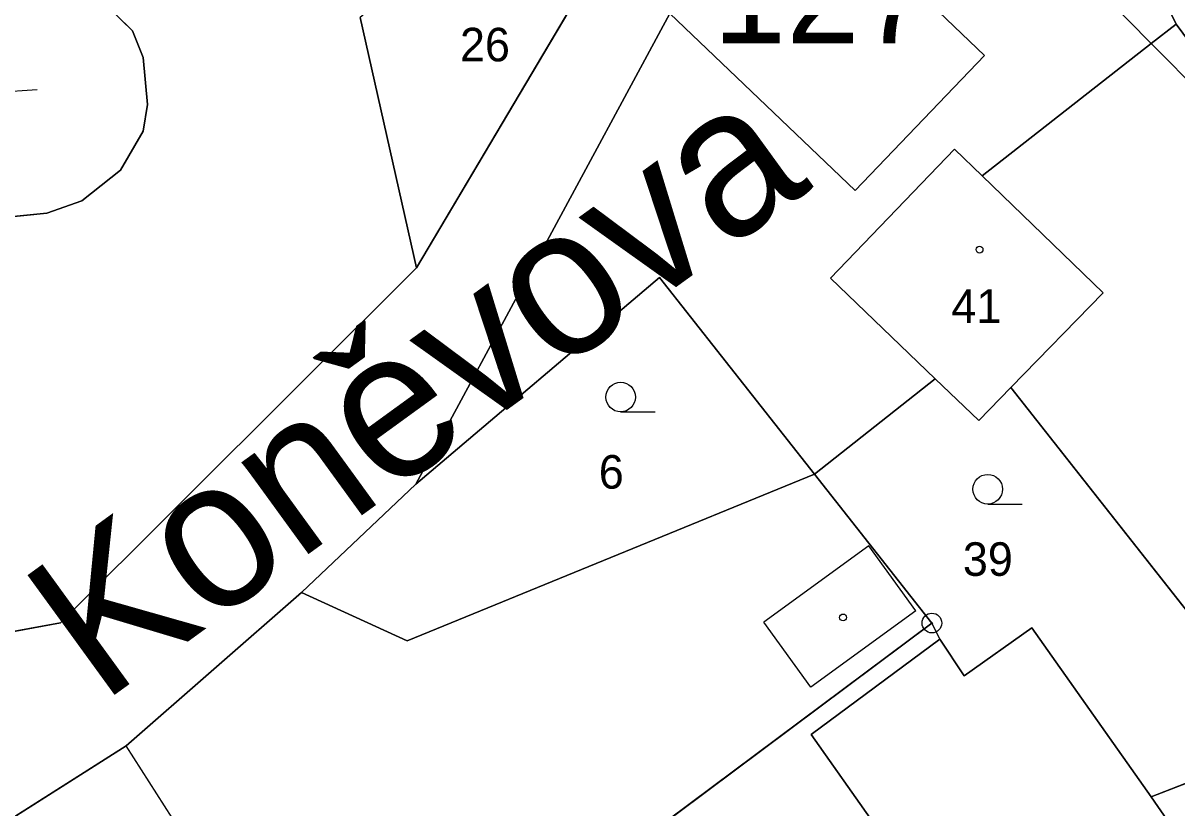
# Model space of a CAD drawing. Extents: x -689422 to -685210, y -987725 to -982160.
# Drawn here: x -687299.4 to -687241, y -985730.5 to -985690.7 of the extents above; entities that cross this region are included whole.
import ezdxf

# ---------------------------------------------------------------- set-up
doc = ezdxf.new("R2010")
doc.units = 0
for name, color, linetype in [('KN_Budovy', 7, 'Continuous'), ('KN_Budovy_cisla_domovni', 7, 'Continuous'), ('KN_Hranice_parcel', 7, 'Continuous'), ('KN_Hranice_parcel_vnitrni_kresba', 7, 'Continuous'), ('KN_Parcelni cisla', 7, 'Continuous'), ('KN_Polygon parcely', 7, 'Continuous'), ('KN_Popisy_pomistni nazvy nazvy ulic', 7, 'Continuous'), ('KN_POZEMKY_OSTATNI PLOCHA', 7, 'Continuous'), ('KN_POZEMKY_ZAHRADA', 7, 'Continuous'), ('KN_POZEMKY_ZASTAVENA PLOCHA', 7, 'Continuous'), ('KN_VYUZITI_17_ostatni plocha_ostatni komunikace', 7, 'Continuous'), ('KN_VYUZITI_21_hrbitov', 7, 'Continuous'), ('KN_VYUZITI_26_ostatni plocha_jina plocha', 7, 'Continuous'), ('KN_VYUZITI_27_ostatni plocha_neplodna puda', 7, 'Continuous'), ('KN_Značky bodu BP', 7, 'Continuous'), ('KN_Značky budov', 7, 'Continuous'), ('KN_Značky kultur', 7, 'Continuous')]:
    doc.layers.add(name, color=color, linetype=linetype)

msp = doc.modelspace()

# ---------------------------------------------------------------- linework, layer by layer
at = {"layer": 'KN_Budovy'}
for points in [[(-687250.75, -985692.34), (-687253.06, -985690.13), (-687248.77, -985685.16), (-687255.65, -985678.53), (-687266.68, -985690.21), (-687257.29, -985699.18)], [(-687253.24, -985708.72), (-687251.04, -985710.84), (-687249.42, -985709.17), (-687244.74, -985704.37), (-687250.87, -985698.44), (-687252.26, -985697.09), (-687258.54, -985703.62)], [(-687277.83, -985756.78), (-687251.69, -985738.03), (-687251.52, -985738.27), (-687247.54, -985735.44), (-687241.47, -985731.1), (-687242.31, -985729.91), (-687248.35, -985721.35), (-687251.78, -985723.78), (-687253.01, -985721.92), (-687259.53, -985726.75), (-687256.34, -985731.28), (-687255.22, -985732.85), (-687263.99, -985738.97), (-687265.2, -985737.43), (-687266.38, -985735.91), (-687274.75, -985741.71), (-687273.65, -985743.3), (-687272.53, -985744.93), (-687281.69, -985751.33), (-687281.48, -985751.69), (-687282.91, -985752.79), (-687282.45, -985753.45), (-687283.92, -985754.55), (-687280.82, -985758.92)], [(-687290.64, -985731.03), (-687291.5, -985731.58), (-687294.22, -985727.32), (-687304.09, -985733.59), (-687293.84, -985749.68), (-687283.89, -985743.49), (-687286.58, -985739.28), (-687285.72, -985738.73)]]:
    msp.add_lwpolyline(points, close=True, dxfattribs=at)
msp.add_lwpolyline([(-687330.8, -985701.17), (-687330.48, -985704.69), (-687316.42, -985703.37), (-687316.09, -985706.92), (-687311.02, -985706.38), (-687311.34, -985702.77), (-687303.9, -985702.12), (-687304.01, -985700.9), (-687298.23, -985700.33), (-687296.47, -985699.7), (-687294.51, -985698.16), (-687293.36, -985696.17), (-687293.13, -985694.82), (-687293.36, -985692.44), (-687293.9, -985691.09), (-687296.21, -985688.81)], dxfattribs=at)
at = {"layer": 'KN_Hranice_parcel'}
for p, q in [((-687279.51, -985703.11), (-687263.82, -985676.62)), ((-687279.51, -985703.11), (-687282.37, -985690.41)), ((-687237.82, -985695.12), (-687241.04, -985690.75)), ((-687267.2, -985703.59), (-687279.55, -985714.07)), ((-687259.35, -985713.56), (-687267.2, -985703.59)), ((-687253.24, -985708.72), (-687258.54, -985703.62)), ((-687253.24, -985708.72), (-687259.35, -985713.56)), ((-687251.04, -985710.84), (-687253.24, -985708.72)), ((-687249.42, -985709.17), (-687251.04, -985710.84)), ((-687235.25, -985727.16), (-687249.42, -985709.17)), ((-687253.41, -985721.1), (-687259.35, -985713.56)), ((-687279.55, -985714.07), (-687285.33, -985719.55)), ((-687253.41, -985721.1), (-687253.01, -985721.92)), ((-687242.31, -985729.91), (-687235.25, -985727.16))]:
    msp.add_line(p, q, dxfattribs=at)
for points in [[(-687255.25, -985676.68), (-687255.65, -985678.53), (-687266.68, -985690.21), (-687279.55, -985714.07)], [(-687241.04, -985690.75), (-687242.76, -985687.21), (-687253.95, -985677.78), (-687255.25, -985676.68)], [(-687330.48, -985704.69), (-687316.42, -985703.37), (-687316.09, -985706.92), (-687311.02, -985706.38), (-687311.34, -985702.77), (-687303.9, -985702.12), (-687304.01, -985700.9), (-687298.23, -985700.33), (-687296.47, -985699.7), (-687294.51, -985698.16), (-687293.36, -985696.17), (-687293.13, -985694.82), (-687293.36, -985692.44), (-687293.9, -985691.09), (-687296.21, -985688.81), (-687298.06, -985688.17), (-687298.58, -985682.93), (-687306.67, -985683.68), (-687306.31, -985687.43), (-687312.88, -985687.95), (-687313.26, -985684.51), (-687318.18, -985684.97), (-687317.84, -985688.53), (-687331.92, -985689.86)], [(-687250.87, -985698.44), (-687242.3, -985691.73), (-687241.04, -985690.75)], [(-687258.54, -985703.62), (-687252.26, -985697.09), (-687250.87, -985698.44)], [(-687250.87, -985698.44), (-687244.74, -985704.37), (-687249.42, -985709.17)], [(-687315.48, -985724.37), (-687297.54, -985721.09), (-687279.51, -985703.11)], [(-687259.35, -985713.56), (-687279.98, -985722), (-687285.33, -985719.55)], [(-687285.33, -985719.55), (-687294.22, -985727.32), (-687304.09, -985733.59), (-687293.84, -985749.68)], [(-687286.1, -985745.1), (-687283.54, -985743.6), (-687253.41, -985721.1)], [(-687253.01, -985721.92), (-687251.78, -985723.78), (-687248.35, -985721.35), (-687242.31, -985729.91)], [(-687253.01, -985721.92), (-687259.53, -985726.75), (-687256.34, -985731.28), (-687265.2, -985737.43), (-687266.38, -985735.91), (-687274.75, -985741.71), (-687273.65, -985743.3), (-687282.85, -985749.69)], [(-687247.54, -985735.44), (-687241.47, -985731.1), (-687242.31, -985729.91)]]:
    msp.add_lwpolyline(points, dxfattribs=at)
at = {"layer": 'KN_Hranice_parcel_vnitrni_kresba'}
for p, q in [((-687248.77, -985685.16), (-687242.3, -985691.73)), ((-687266.68, -985690.21), (-687257.29, -985699.18)), ((-687250.75, -985692.34), (-687253.06, -985690.13)), ((-687242.3, -985691.73), (-687233.76, -985700.41)), ((-687257.29, -985699.18), (-687250.75, -985692.34)), ((-687256.61, -985717.19), (-687261.93, -985721.05)), ((-687254.22, -985720.49), (-687256.61, -985717.19)), ((-687254.22, -985720.49), (-687259.54, -985724.35)), ((-687259.54, -985724.35), (-687261.93, -985721.05)), ((-687291.5, -985731.58), (-687294.22, -985727.32))]:
    msp.add_line(p, q, dxfattribs=at)
at = {"layer": 'KN_Polygon parcely'}
for points in [[(-687253.77, -985669.81), (-687255.25, -985676.68), (-687253.95, -985677.78), (-687242.76, -985687.21), (-687241.04, -985690.75), (-687237.82, -985695.12), (-687230.99, -985690.52), (-687225.06, -985686.52), (-687229.52, -985680.44), (-687231.9, -985677.19), (-687242.36, -985662.31)], [(-687263.82, -985676.62), (-687272.8, -985682.31), (-687282.37, -985690.41), (-687279.51, -985703.11)], [(-687255.65, -985678.53), (-687266.68, -985690.21), (-687279.55, -985714.07), (-687267.2, -985703.59), (-687259.35, -985713.56), (-687253.24, -985708.72), (-687258.54, -985703.62), (-687252.26, -985697.09), (-687250.87, -985698.44), (-687242.3, -985691.73), (-687241.04, -985690.75), (-687242.76, -985687.21), (-687253.95, -985677.78), (-687255.25, -985676.68)], [(-687250.87, -985698.44), (-687244.74, -985704.37), (-687249.42, -985709.17), (-687235.25, -985727.16), (-687222.75, -985715.25), (-687233.76, -985700.41), (-687237.82, -985695.12), (-687241.04, -985690.75), (-687242.3, -985691.73)], [(-687251.04, -985710.84), (-687249.42, -985709.17), (-687244.74, -985704.37), (-687250.87, -985698.44), (-687252.26, -985697.09), (-687258.54, -985703.62), (-687253.24, -985708.72)], [(-687279.55, -985714.07), (-687285.33, -985719.55), (-687279.98, -985722), (-687259.35, -985713.56), (-687267.2, -985703.59)], [(-687251.78, -985723.78), (-687248.35, -985721.35), (-687242.31, -985729.91), (-687235.25, -985727.16), (-687249.42, -985709.17), (-687251.04, -985710.84), (-687253.24, -985708.72), (-687259.35, -985713.56), (-687253.41, -985721.1), (-687253.01, -985721.92)], [(-687304.09, -985733.59), (-687293.84, -985749.68), (-687292.28, -985748.76), (-687286.1, -985745.1), (-687283.54, -985743.6), (-687253.41, -985721.1), (-687259.35, -985713.56), (-687279.98, -985722), (-687285.33, -985719.55), (-687294.22, -985727.32)], [(-687286.1, -985745.1), (-687282.85, -985749.69), (-687273.65, -985743.3), (-687274.75, -985741.71), (-687266.38, -985735.91), (-687265.2, -985737.43), (-687256.34, -985731.28), (-687259.53, -985726.75), (-687253.01, -985721.92), (-687253.41, -985721.1), (-687283.54, -985743.6)], [(-687242.31, -985729.91), (-687248.35, -985721.35), (-687251.78, -985723.78), (-687253.01, -985721.92), (-687259.53, -985726.75), (-687256.34, -985731.28), (-687265.2, -985737.43), (-687266.38, -985735.91), (-687274.75, -985741.71), (-687273.65, -985743.3), (-687282.85, -985749.69), (-687281.69, -985751.33), (-687281.48, -985751.69), (-687277.83, -985756.78), (-687251.69, -985738.03), (-687251.52, -985738.27), (-687247.54, -985735.44), (-687241.47, -985731.1)], [(-687225.93, -985736.65), (-687233.01, -985729.5), (-687235.25, -985727.16), (-687242.31, -985729.91), (-687241.47, -985731.1), (-687247.54, -985735.44), (-687224.41, -985763.05), (-687214.91, -985774.54), (-687214.54, -985774.38), (-687202.83, -985765.74), (-687209.5, -985757.11), (-687215.76, -985748.26), (-687221.14, -985742.52)]]:
    msp.add_lwpolyline(points, close=True, dxfattribs=at)
for points in [[(-687284.26, -985765.7), (-687286.99, -985760.78), (-687293.84, -985749.68), (-687304.09, -985733.59), (-687294.22, -985727.32), (-687285.33, -985719.55), (-687279.55, -985714.07), (-687266.68, -985690.21), (-687255.65, -985678.53), (-687255.25, -985676.68), (-687253.77, -985669.81), (-687259.31, -985674.03), (-687263.82, -985676.62), (-687279.51, -985703.11), (-687297.54, -985721.09), (-687315.48, -985724.37), (-687313.6, -985737.52), (-687309.64, -985741.75), (-687307.26, -985744.02), (-687301.39, -985749.61), (-687291.27, -985762.44)], [(-687330.8, -985701.17), (-687330.48, -985704.69), (-687316.42, -985703.37), (-687316.09, -985706.92), (-687311.02, -985706.38), (-687311.34, -985702.77), (-687303.9, -985702.12), (-687304.01, -985700.9), (-687298.23, -985700.33), (-687296.47, -985699.7), (-687294.51, -985698.16), (-687293.36, -985696.17), (-687293.13, -985694.82), (-687293.36, -985692.44), (-687293.9, -985691.09), (-687296.21, -985688.81)], [(-687296.21, -985688.81), (-687293.9, -985691.09), (-687293.36, -985692.44), (-687293.13, -985694.82), (-687293.36, -985696.17), (-687294.51, -985698.16), (-687296.47, -985699.7), (-687298.23, -985700.33), (-687304.01, -985700.9), (-687303.9, -985702.12), (-687311.34, -985702.77), (-687311.02, -985706.38), (-687316.09, -985706.92), (-687316.42, -985703.37), (-687330.48, -985704.69), (-687330.8, -985701.17)], [(-687350.92, -985708.1), (-687329.88, -985722.16), (-687324.83, -985724.25), (-687315.48, -985724.37), (-687297.54, -985721.09), (-687279.51, -985703.11), (-687282.37, -985690.41)]]:
    msp.add_lwpolyline(points, dxfattribs=at)
at = {"layer": 'KN_POZEMKY_OSTATNI PLOCHA'}
for p, q in [((-687279.51, -985703.11), (-687263.82, -985676.62)), ((-687263.82, -985676.62), (-687279.51, -985703.11)), ((-687293.9, -985691.09), (-687296.21, -985688.81)), ((-687282.37, -985690.41), (-687279.51, -985703.11)), ((-687279.51, -985703.11), (-687282.37, -985690.41)), ((-687266.68, -985690.21), (-687279.55, -985714.07)), ((-687293.36, -985692.44), (-687293.9, -985691.09)), ((-687293.13, -985694.82), (-687293.36, -985692.44)), ((-687293.36, -985696.17), (-687293.13, -985694.82)), ((-687294.51, -985698.16), (-687293.36, -985696.17)), ((-687296.47, -985699.7), (-687294.51, -985698.16)), ((-687298.23, -985700.33), (-687296.47, -985699.7)), ((-687304.01, -985700.9), (-687298.23, -985700.33)), ((-687279.51, -985703.11), (-687297.54, -985721.09)), ((-687297.54, -985721.09), (-687279.51, -985703.11)), ((-687279.55, -985714.07), (-687285.33, -985719.55)), ((-687285.33, -985719.55), (-687294.22, -985727.32)), ((-687297.54, -985721.09), (-687315.48, -985724.37)), ((-687315.48, -985724.37), (-687297.54, -985721.09)), ((-687283.54, -985743.6), (-687253.41, -985721.1)), ((-687253.41, -985721.1), (-687253.01, -985721.92)), ((-687253.01, -985721.92), (-687259.53, -985726.75)), ((-687259.53, -985726.75), (-687256.34, -985731.28)), ((-687294.22, -985727.32), (-687304.09, -985733.59))]:
    msp.add_line(p, q, dxfattribs=at)
at = {"layer": 'KN_POZEMKY_ZAHRADA'}
for p, q in [((-687242.3, -985691.73), (-687241.04, -985690.75)), ((-687241.04, -985690.75), (-687237.82, -985695.12)), ((-687250.87, -985698.44), (-687242.3, -985691.73)), ((-687244.74, -985704.37), (-687250.87, -985698.44)), ((-687279.55, -985714.07), (-687267.2, -985703.59)), ((-687267.2, -985703.59), (-687259.35, -985713.56)), ((-687249.42, -985709.17), (-687244.74, -985704.37)), ((-687259.35, -985713.56), (-687253.24, -985708.72)), ((-687253.24, -985708.72), (-687251.04, -985710.84)), ((-687251.04, -985710.84), (-687249.42, -985709.17)), ((-687249.42, -985709.17), (-687235.25, -985727.16)), ((-687235.25, -985727.16), (-687249.42, -985709.17)), ((-687259.35, -985713.56), (-687279.98, -985722)), ((-687253.41, -985721.1), (-687259.35, -985713.56)), ((-687285.33, -985719.55), (-687279.55, -985714.07)), ((-687279.98, -985722), (-687285.33, -985719.55)), ((-687253.01, -985721.92), (-687253.41, -985721.1)), ((-687248.35, -985721.35), (-687251.78, -985723.78)), ((-687242.31, -985729.91), (-687248.35, -985721.35)), ((-687251.78, -985723.78), (-687253.01, -985721.92)), ((-687242.31, -985729.91), (-687235.25, -985727.16)), ((-687235.25, -985727.16), (-687242.31, -985729.91)), ((-687241.47, -985731.1), (-687242.31, -985729.91))]:
    msp.add_line(p, q, dxfattribs=at)
at = {"layer": 'KN_POZEMKY_ZASTAVENA PLOCHA'}
for p, q in [((-687242.76, -985687.21), (-687241.04, -985690.75)), ((-687241.04, -985690.75), (-687242.76, -985687.21)), ((-687296.21, -985688.81), (-687293.9, -985691.09)), ((-687279.55, -985714.07), (-687266.68, -985690.21)), ((-687241.04, -985690.75), (-687242.3, -985691.73)), ((-687237.82, -985695.12), (-687241.04, -985690.75)), ((-687293.9, -985691.09), (-687293.36, -985692.44)), ((-687242.3, -985691.73), (-687250.87, -985698.44)), ((-687293.36, -985692.44), (-687293.13, -985694.82)), ((-687293.13, -985694.82), (-687293.36, -985696.17)), ((-687293.36, -985696.17), (-687294.51, -985698.16)), ((-687258.54, -985703.62), (-687252.26, -985697.09)), ((-687252.26, -985697.09), (-687258.54, -985703.62)), ((-687252.26, -985697.09), (-687250.87, -985698.44)), ((-687250.87, -985698.44), (-687252.26, -985697.09)), ((-687294.51, -985698.16), (-687296.47, -985699.7)), ((-687250.87, -985698.44), (-687244.74, -985704.37)), ((-687296.47, -985699.7), (-687298.23, -985700.33)), ((-687298.23, -985700.33), (-687304.01, -985700.9)), ((-687267.2, -985703.59), (-687279.55, -985714.07)), ((-687259.35, -985713.56), (-687267.2, -985703.59)), ((-687253.24, -985708.72), (-687258.54, -985703.62)), ((-687258.54, -985703.62), (-687253.24, -985708.72)), ((-687244.74, -985704.37), (-687249.42, -985709.17)), ((-687253.24, -985708.72), (-687259.35, -985713.56)), ((-687251.04, -985710.84), (-687253.24, -985708.72)), ((-687249.42, -985709.17), (-687251.04, -985710.84)), ((-687279.98, -985722), (-687259.35, -985713.56)), ((-687259.35, -985713.56), (-687253.41, -985721.1)), ((-687294.22, -985727.32), (-687285.33, -985719.55)), ((-687285.33, -985719.55), (-687279.98, -985722)), ((-687253.41, -985721.1), (-687283.54, -985743.6)), ((-687251.78, -985723.78), (-687248.35, -985721.35)), ((-687248.35, -985721.35), (-687242.31, -985729.91)), ((-687259.53, -985726.75), (-687253.01, -985721.92)), ((-687253.01, -985721.92), (-687251.78, -985723.78)), ((-687256.34, -985731.28), (-687259.53, -985726.75)), ((-687304.09, -985733.59), (-687294.22, -985727.32)), ((-687242.31, -985729.91), (-687241.47, -985731.1))]:
    msp.add_line(p, q, dxfattribs=at)
at = {"layer": 'KN_VYUZITI_17_ostatni plocha_ostatni komunikace'}
for p, q in [((-687279.51, -985703.11), (-687263.82, -985676.62)), ((-687266.68, -985690.21), (-687279.55, -985714.07)), ((-687297.54, -985721.09), (-687279.51, -985703.11)), ((-687279.55, -985714.07), (-687285.33, -985719.55)), ((-687285.33, -985719.55), (-687294.22, -985727.32)), ((-687315.48, -985724.37), (-687297.54, -985721.09)), ((-687294.22, -985727.32), (-687304.09, -985733.59))]:
    msp.add_line(p, q, dxfattribs=at)
at = {"layer": 'KN_VYUZITI_21_hrbitov'}
for p, q in [((-687293.9, -985691.09), (-687296.21, -985688.81)), ((-687282.37, -985690.41), (-687279.51, -985703.11)), ((-687293.36, -985692.44), (-687293.9, -985691.09)), ((-687293.13, -985694.82), (-687293.36, -985692.44)), ((-687293.36, -985696.17), (-687293.13, -985694.82)), ((-687294.51, -985698.16), (-687293.36, -985696.17)), ((-687296.47, -985699.7), (-687294.51, -985698.16)), ((-687298.23, -985700.33), (-687296.47, -985699.7)), ((-687304.01, -985700.9), (-687298.23, -985700.33)), ((-687279.51, -985703.11), (-687297.54, -985721.09)), ((-687297.54, -985721.09), (-687315.48, -985724.37))]:
    msp.add_line(p, q, dxfattribs=at)
at = {"layer": 'KN_VYUZITI_26_ostatni plocha_jina plocha'}
for p, q in [((-687283.54, -985743.6), (-687253.41, -985721.1)), ((-687253.41, -985721.1), (-687253.01, -985721.92)), ((-687253.01, -985721.92), (-687259.53, -985726.75)), ((-687259.53, -985726.75), (-687256.34, -985731.28))]:
    msp.add_line(p, q, dxfattribs=at)
at = {"layer": 'KN_VYUZITI_27_ostatni plocha_neplodna puda'}
for p, q in [((-687263.82, -985676.62), (-687279.51, -985703.11)), ((-687279.51, -985703.11), (-687282.37, -985690.41))]:
    msp.add_line(p, q, dxfattribs=at)
at = {"layer": 'KN_Značky bodu BP'}
for radius in [0.5, 0.0303]:
    msp.add_circle((-687253.41, -985721.1), radius, dxfattribs=at)
at = {"layer": 'KN_Značky budov'}
msp.add_line((-687298.717, -985694.081), (-687301.71, -985694.29), dxfattribs=at)
for centre in [(-687250.997, -985702.179), (-687257.907, -985720.819)]:
    msp.add_circle(centre, 0.175, dxfattribs=at)
at = {"layer": 'KN_Značky kultur'}
for p, q in [((-687269.173, -985710.4), (-687267.423, -985710.4)), ((-687250.583, -985715.07), (-687248.833, -985715.07))]:
    msp.add_line(p, q, dxfattribs=at)
for centre in [(-687269.173, -985709.65), (-687250.583, -985714.32)]:
    msp.add_circle(centre, 0.75, dxfattribs=at)

# ---------------------------------------------------------------- texts
at = {"layer": 'KN_Budovy_cisla_domovni'}
msp.add_text('127', height=5, dxfattribs=at).set_placement((-687264.505, -985691.729))
at = {"layer": 'KN_Parcelni cisla'}
for s, p in [('26', (-687277.31, -985692.64)), ('41', (-687252.42, -985705.89)), ('6', (-687270.28, -985714.29)), ('39', (-687251.84, -985718.71))]:
    msp.add_text(s, height=1.7, dxfattribs=at).set_placement(p)
at = {"layer": 'KN_Popisy_pomistni nazvy nazvy ulic'}
msp.add_text('Koněvova', height=7.5, rotation=36, dxfattribs=at).set_placement((-687295.47, -985725.227))

doc.saveas('drawing.dxf')
